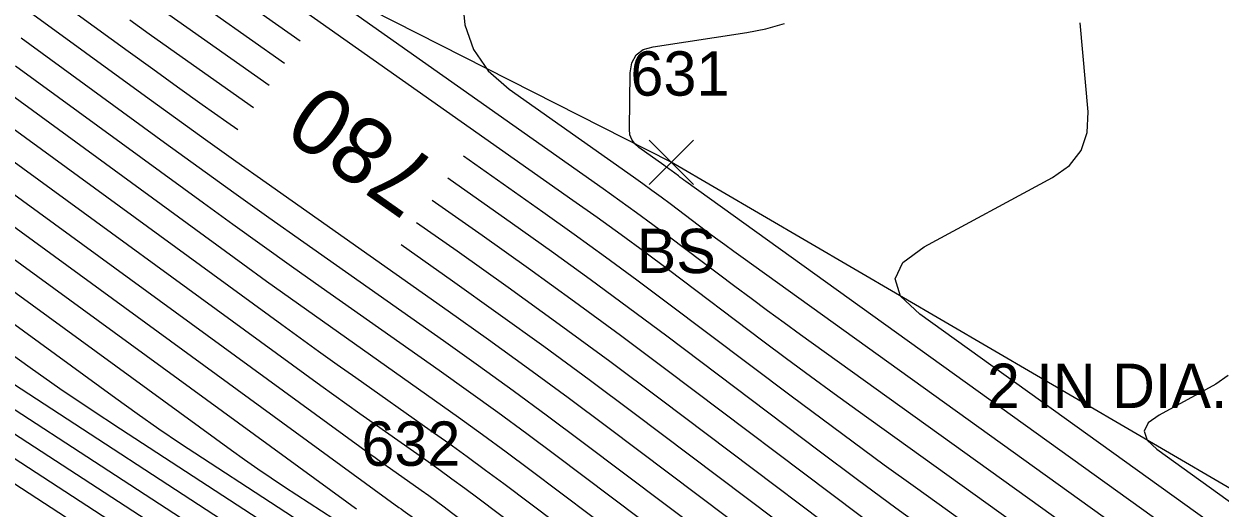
# Model space of a CAD drawing. Extents: x 1650836 to 1652450, y 332578 to 333908.
# Drawn here: x 1652211.6 to 1652265.5, y 332780.7 to 332802.5 of the extents above; entities that cross this region are included whole.
import ezdxf

# ---------------------------------------------------------------- set-up
doc = ezdxf.new("R2010")
doc.units = 0
for name, color, linetype in [('L_A', 7, 'Continuous'), ('L_I', 7, 'Continuous'), ('L_TIC', 7, 'Continuous'), ('LELB', 7, 'Continuous'), ('LSOGCMA', 7, 'Continuous'), ('LSOGCMA_T', 7, 'Continuous'), ('LSOGCMI', 7, 'Continuous'), ('M_C', 7, 'Continuous')]:
    doc.layers.add(name, color=color, linetype=linetype)

msp = doc.modelspace()

# ---------------------------------------------------------------- linework, layer by layer
at = {"layer": 'L_TIC'}
for points in [[(1652239.738, 332795.253), (1652241.738, 332797.253)], [(1652241.738, 332795.253), (1652239.738, 332797.253)]]:
    msp.add_lwpolyline(points, dxfattribs=at)
at = {"layer": 'LELB'}
msp.add_lwpolyline([(1652415.318, 332676.268), (1652374.578, 332707.318), (1652335.114, 332741.334), (1652308.938, 332758.195), (1652273.674, 332777.021), (1652240.738, 332796.253), (1652212.676, 332810.498), (1652191.609, 332828.678)], dxfattribs=at)
at = {"layer": 'LSOGCMA'}
for points in [[(1652222.603, 332799.715), (1652217.171, 332803.542)], [(1652207.289, 332796.117), (1652228.455, 332780.692), (1652228.555, 332780.619), (1652228.655, 332780.547), (1652228.756, 332780.475), (1652228.857, 332780.404), (1652229.261, 332780.119), (1652229.361, 332780.048), (1652229.462, 332779.976), (1652229.561, 332779.902), (1652229.66, 332779.829), (1652231.418, 332778.505), (1652231.744, 332778.261), (1652232.072, 332778.017), (1652232.4, 332777.776), (1652232.73, 332777.535), (1652253.597, 332762.371), (1652257.064, 332759.833), (1652260.514, 332757.272), (1652263.946, 332754.687), (1652267.36, 332752.078), (1652272.52, 332748.107)], [(1652294.692, 332745.911), (1652284.503, 332754.319), (1652282.838, 332755.673), (1652281.154, 332757.003), (1652279.451, 332758.309), (1652277.729, 332759.59), (1652270.803, 332764.666), (1652269.071, 332765.934), (1652267.335, 332767.196), (1652265.596, 332768.455), (1652263.854, 332769.709), (1652256.417, 332775.051), (1652254.6, 332776.364), (1652252.791, 332777.687), (1652250.989, 332779.02), (1652249.194, 332780.363), (1652240.495, 332786.912), (1652238.442, 332788.444), (1652236.378, 332789.961), (1652234.301, 332791.461), (1652232.213, 332792.944), (1652229.96, 332794.531)]]:
    msp.add_lwpolyline(points, dxfattribs=at)
at = {"layer": 'LSOGCMI'}
for points in [[(1652224.006, 332801.707), (1652213.636, 332809.013)], [(1652298.244, 332747.551), (1652280.907, 332761.858), (1652279.794, 332762.763), (1652278.67, 332763.651), (1652277.532, 332764.523), (1652276.382, 332765.379), (1652271.757, 332768.77), (1652270.599, 332769.616), (1652269.44, 332770.459), (1652268.279, 332771.3), (1652267.115, 332772.138), (1652249.162, 332785.034), (1652248.082, 332785.814), (1652247.007, 332786.6), (1652245.936, 332787.392), (1652244.869, 332788.191), (1652240.612, 332791.396), (1652239.544, 332792.193), (1652238.471, 332792.981), (1652237.391, 332793.761), (1652236.305, 332794.533), (1652216.969, 332808.155)], [(1652223.304, 332800.711), (1652215.403, 332806.277)], [(1652211.813, 332804.496), (1652216.247, 332801.265), (1652217.357, 332800.46), (1652218.47, 332799.659), (1652219.586, 332798.862), (1652220.706, 332798.07), (1652221.199, 332797.722)], [(1652231.312, 332803.686), (1652231.43, 332802.441), (1652231.821, 332801.336), (1652232.486, 332800.37), (1652233.424, 332799.543), (1652239.033, 332795.592), (1652239.451, 332795.295), (1652239.866, 332794.995), (1652240.279, 332794.691), (1652240.69, 332794.385), (1652242.327, 332793.152), (1652242.738, 332792.845), (1652243.15, 332792.54), (1652243.563, 332792.238), (1652243.979, 332791.938), (1652269.289, 332773.757)], [(1652211.623, 332803.175), (1652217.033, 332799.233), (1652218.387, 332798.25), (1652219.745, 332797.273), (1652221.107, 332796.301), (1652222.473, 332795.335), (1652230.674, 332789.557), (1652232.492, 332788.265), (1652234.299, 332786.96), (1652236.096, 332785.64), (1652237.883, 332784.306), (1652256.91, 332769.983), (1652257.734, 332769.367), (1652258.561, 332768.755), (1652259.391, 332768.148), (1652260.225, 332767.545), (1652263.567, 332765.145), (1652264.401, 332764.544), (1652265.235, 332763.941), (1652266.066, 332763.335)], [(1652226.364, 332803.026), (1652237.669, 332795.062), (1652238.421, 332794.528), (1652239.168, 332793.988), (1652239.912, 332793.442), (1652240.651, 332792.89), (1652243.598, 332790.671), (1652244.337, 332790.119), (1652245.078, 332789.57), (1652245.823, 332789.026), (1652246.57, 332788.486), (1652268.202, 332772.947), (1652269.173, 332772.248), (1652270.142, 332771.547), (1652271.109, 332770.843), (1652272.075, 332770.137), (1652275.933, 332767.309), (1652276.893, 332766.595), (1652277.842, 332765.867), (1652278.78, 332765.126), (1652279.708, 332764.372), (1652299.081, 332748.385)], [(1652216.326, 332802.67), (1652217.194, 332802.045), (1652218.065, 332801.424), (1652218.938, 332800.806), (1652221.901, 332798.718)], [(1652270.376, 332774.566), (1652241.387, 332795.39), (1652241.304, 332795.45), (1652241.221, 332795.51), (1652241.138, 332795.571), (1652241.056, 332795.633), (1652240.729, 332795.879), (1652240.646, 332795.941), (1652240.564, 332796.002), (1652240.481, 332796.062), (1652240.397, 332796.121), (1652239.274, 332796.912), (1652239.087, 332797.077), (1652238.954, 332797.271), (1652238.875, 332797.492), (1652238.852, 332797.741), (1652238.888, 332800.283), (1652238.957, 332800.74), (1652239.151, 332801.089), (1652239.47, 332801.328), (1652239.914, 332801.459), (1652244.14, 332802.097), (1652245.001, 332802.265), (1652245.838, 332802.505)], [(1652301.592, 332750.884), (1652276.112, 332771.911), (1652275.737, 332772.216), (1652275.358, 332772.515), (1652274.974, 332772.809), (1652274.587, 332773.098), (1652273.028, 332774.24), (1652272.638, 332774.526), (1652272.247, 332774.81), (1652271.856, 332775.093), (1652271.463, 332775.376), (1652251.94, 332789.4), (1652251.079, 332790.217), (1652250.824, 332790.995), (1652251.176, 332791.734), (1652252.134, 332792.435), (1652257.93, 332795.565), (1652258.695, 332796.109), (1652259.216, 332796.785), (1652259.493, 332797.591), (1652259.527, 332798.529), (1652259.177, 332802.543)], [(1652211.433, 332801.854), (1652217.893, 332797.146), (1652219.455, 332796.013), (1652221.02, 332794.887), (1652222.59, 332793.766), (1652224.165, 332792.652), (1652230.472, 332788.209), (1652232.045, 332787.092), (1652233.608, 332785.962), (1652235.163, 332784.821), (1652236.708, 332783.667), (1652259.482, 332766.523), (1652259.982, 332766.149), (1652260.484, 332765.778), (1652260.988, 332765.409), (1652261.494, 332765.043), (1652263.522, 332763.586), (1652264.029, 332763.222), (1652264.535, 332762.855), (1652265.04, 332762.488), (1652265.544, 332762.12)], [(1652283.425, 332747.411), (1652264.19, 332761.511), (1652264.013, 332761.641), (1652263.835, 332761.77), (1652263.657, 332761.899), (1652263.478, 332762.028), (1652262.763, 332762.541), (1652262.585, 332762.67), (1652262.407, 332762.8), (1652262.23, 332762.931), (1652262.054, 332763.063), (1652235.533, 332783.027), (1652234.229, 332784.001), (1652232.917, 332784.964), (1652231.597, 332785.918), (1652230.27, 332786.86), (1652224.947, 332790.611), (1652223.618, 332791.551), (1652222.293, 332792.497), (1652220.971, 332793.448), (1652219.654, 332794.404), (1652211.167, 332800.588)], [(1652265.562, 332758.934), (1652263.87, 332760.236), (1652263.513, 332760.509), (1652263.153, 332760.78), (1652262.792, 332761.048), (1652262.428, 332761.314), (1652260.972, 332762.373), (1652260.608, 332762.638), (1652260.246, 332762.905), (1652259.884, 332763.174), (1652259.524, 332763.444), (1652234.359, 332782.387), (1652233.295, 332783.181), (1652232.226, 332783.967), (1652231.15, 332784.744), (1652230.068, 332785.512), (1652225.729, 332788.569), (1652224.645, 332789.336), (1652223.565, 332790.107), (1652222.488, 332790.882), (1652221.414, 332791.661), (1652210.191, 332799.84)], [(1652270.187, 332754.007), (1652264.784, 332758.165), (1652263.641, 332759.038), (1652262.493, 332759.903), (1652261.339, 332760.76), (1652260.179, 332761.609), (1652255.526, 332764.99), (1652254.365, 332765.837), (1652253.207, 332766.69), (1652252.053, 332767.547), (1652250.903, 332768.41), (1652233.184, 332781.748), (1652232.362, 332782.362), (1652231.535, 332782.969), (1652230.703, 332783.57), (1652229.866, 332784.164), (1652226.511, 332786.528), (1652225.673, 332787.121), (1652224.838, 332787.717), (1652224.005, 332788.316), (1652223.174, 332788.919), (1652209.215, 332799.092)], [(1652273.843, 332749.826), (1652265.697, 332756.094), (1652263.77, 332757.566), (1652261.833, 332759.025), (1652259.886, 332760.471), (1652257.929, 332761.904), (1652250.031, 332767.643), (1652248.097, 332769.055), (1652246.169, 332770.475), (1652244.246, 332771.903), (1652242.33, 332773.339), (1652232.009, 332781.108), (1652231.428, 332781.542), (1652230.844, 332781.971), (1652230.256, 332782.396), (1652229.665, 332782.816), (1652227.293, 332784.487), (1652226.701, 332784.906), (1652226.11, 332785.327), (1652225.521, 332785.751), (1652224.934, 332786.177), (1652208.765, 332797.96)], [(1652208.027, 332797.039), (1652226.695, 332783.434), (1652227.038, 332783.185), (1652227.383, 332782.937), (1652227.728, 332782.691), (1652228.075, 332782.445), (1652229.463, 332781.468), (1652229.809, 332781.222), (1652230.153, 332780.973), (1652230.495, 332780.722), (1652230.835, 332780.468), (1652236.874, 332775.922), (1652237.995, 332775.082), (1652239.12, 332774.246), (1652240.249, 332773.415), (1652241.38, 332772.589), (1652255.679, 332762.198), (1652258.433, 332760.183), (1652261.173, 332758.148), (1652263.899, 332756.095), (1652266.611, 332754.023), (1652273.182, 332748.967)], [(1652296.047, 332747.84), (1652282.105, 332759.345), (1652280.809, 332760.4), (1652279.498, 332761.435), (1652278.172, 332762.452), (1652276.831, 332763.449), (1652271.439, 332767.402), (1652270.09, 332768.388), (1652268.738, 332769.372), (1652267.384, 332770.352), (1652266.028, 332771.328), (1652251.754, 332781.582), (1652250.342, 332782.602), (1652248.936, 332783.63), (1652247.535, 332784.666), (1652246.14, 332785.71), (1652240.573, 332789.901), (1652239.177, 332790.943), (1652237.773, 332791.974), (1652236.361, 332792.994), (1652234.941, 332794.003), (1652231.364, 332796.523)], [(1652295.369, 332746.876), (1652283.304, 332756.832), (1652281.823, 332758.036), (1652280.326, 332759.219), (1652278.811, 332760.38), (1652277.28, 332761.52), (1652271.121, 332766.034), (1652269.58, 332767.161), (1652268.036, 332768.284), (1652266.49, 332769.403), (1652264.941, 332770.519), (1652254.346, 332778.13), (1652252.601, 332779.39), (1652250.864, 332780.66), (1652249.134, 332781.94), (1652247.411, 332783.229), (1652240.534, 332788.406), (1652238.81, 332789.694), (1652237.075, 332790.967), (1652235.331, 332792.227), (1652233.577, 332793.474), (1652230.662, 332795.527)], [(1652206.551, 332795.196), (1652226.109, 332780.942), (1652226.329, 332780.784), (1652226.55, 332780.63)], [(1652203.359, 332794.602), (1652215.698, 332785.61), (1652216.661, 332784.918), (1652217.633, 332784.239), (1652218.614, 332783.572), (1652219.604, 332782.919), (1652225.043, 332779.379)], [(1652205.813, 332794.274), (1652220.904, 332783.276), (1652221.495, 332782.851), (1652222.091, 332782.434), (1652222.694, 332782.025), (1652223.301, 332781.624), (1652226.64, 332779.451)], [(1652229.258, 332793.535), (1652231.078, 332792.253), (1652233.386, 332790.613), (1652235.681, 332788.956), (1652237.963, 332787.28), (1652240.232, 332785.586), (1652251.766, 332776.903), (1652253.237, 332775.802), (1652254.714, 332774.71), (1652256.197, 332773.625), (1652257.686, 332772.549), (1652263.655, 332768.262), (1652265.146, 332767.188), (1652266.635, 332766.111), (1652268.12, 332765.03), (1652269.603, 332763.946), (1652278.411, 332757.49), (1652280.207, 332756.153), (1652281.984, 332754.79), (1652283.741, 332753.403), (1652285.479, 332751.99), (1652294.014, 332744.946)], [(1652228.557, 332792.539), (1652230.876, 332790.905), (1652232.939, 332789.439), (1652234.99, 332787.958), (1652237.03, 332786.46), (1652239.057, 332784.946), (1652254.338, 332773.443), (1652255.485, 332772.584), (1652256.637, 332771.732), (1652257.794, 332770.887), (1652258.956, 332770.047), (1652263.611, 332766.703), (1652264.774, 332765.866), (1652265.935, 332765.026), (1652267.093, 332764.183), (1652268.25, 332763.337), (1652279.664, 332754.97), (1652281.251, 332753.789), (1652282.821, 332752.586), (1652284.373, 332751.36), (1652285.908, 332750.112), (1652293.336, 332743.982)], [(1652265.616, 332743.878), (1652264.402, 332744.786), (1652263.196, 332745.705), (1652258.389, 332749.404), (1652257.184, 332750.325), (1652255.973, 332751.237), (1652254.756, 332752.141), (1652253.532, 332753.037), (1652247.428, 332757.472), (1652246.006, 332758.514), (1652244.592, 332759.566), (1652243.185, 332760.628), (1652241.786, 332761.701), (1652226.474, 332773.537), (1652225.839, 332774.023), (1652225.199, 332774.502), (1652224.555, 332774.974), (1652223.905, 332775.44), (1652221.298, 332777.292), (1652220.644, 332777.751), (1652219.986, 332778.204), (1652219.323, 332778.65), (1652218.655, 332779.089), (1652201.299, 332790.386)], [(1652217.058, 332779.017), (1652200.784, 332789.61)], [(1652205.286, 332788.903), (1652220.252, 332779.162), (1652220.818, 332778.789), (1652221.381, 332778.411), (1652221.939, 332778.027), (1652222.494, 332777.637), (1652224.705, 332776.066), (1652225.256, 332775.671), (1652225.803, 332775.27), (1652226.345, 332774.864), (1652226.884, 332774.452), (1652238.719, 332765.304), (1652240.484, 332763.95), (1652242.259, 332762.61), (1652244.044, 332761.282), (1652245.839, 332759.967), (1652253.541, 332754.37), (1652255.085, 332753.24), (1652256.622, 332752.099), (1652258.15, 332750.948), (1652259.671, 332749.786), (1652266.411, 332744.6)], [(1652200.477, 332788.698), (1652215.461, 332778.945)], [(1652223.446, 332779.306), (1652215.906, 332784.213), (1652214.534, 332785.119), (1652213.175, 332786.043), (1652211.827, 332786.985), (1652210.492, 332787.944)], [(1652269.948, 332743.246), (1652260.952, 332750.168), (1652259.116, 332751.571), (1652257.27, 332752.961), (1652255.415, 332754.339), (1652253.551, 332755.704), (1652243.35, 332763.116), (1652241.631, 332764.375), (1652239.921, 332765.647), (1652238.221, 332766.931), (1652236.53, 332768.228), (1652227.294, 332775.367), (1652226.852, 332775.705), (1652226.407, 332776.039), (1652225.958, 332776.368), (1652225.506, 332776.693), (1652223.69, 332777.982), (1652223.234, 332778.302), (1652222.776, 332778.617), (1652222.314, 332778.928), (1652221.849, 332779.234), (1652210.733, 332786.469)], [(1652265.844, 332786.634), (1652265.291, 332786.24), (1652262.727, 332784.855), (1652262.24, 332784.499), (1652262.061, 332784.123), (1652262.19, 332783.728), (1652262.628, 332783.312), (1652272.551, 332776.185)]]:
    msp.add_lwpolyline(points, dxfattribs=at)

# ---------------------------------------------------------------- texts
at = {"layer": 'L_A'}
msp.add_text('BS', height=2, dxfattribs=at).set_placement((1652239.179, 332791.253))
at = {"layer": 'L_I'}
for s, p in [('631', (1652238.896, 332799.253)), ('632', (1652226.768, 332782.566))]:
    msp.add_text(s, height=2, dxfattribs=at).set_placement(p)
at = {"layer": 'LSOGCMA_T'}
msp.add_text('780', height=3, rotation=144.835, dxfattribs=at).set_placement((1652230.38, 332796.07))
at = {"layer": 'M_C'}
msp.add_text('2 IN DIA. FILLED W/ CONC', height=2, dxfattribs=at).set_placement((1652254.964, 332785.172))

doc.saveas('drawing.dxf')
